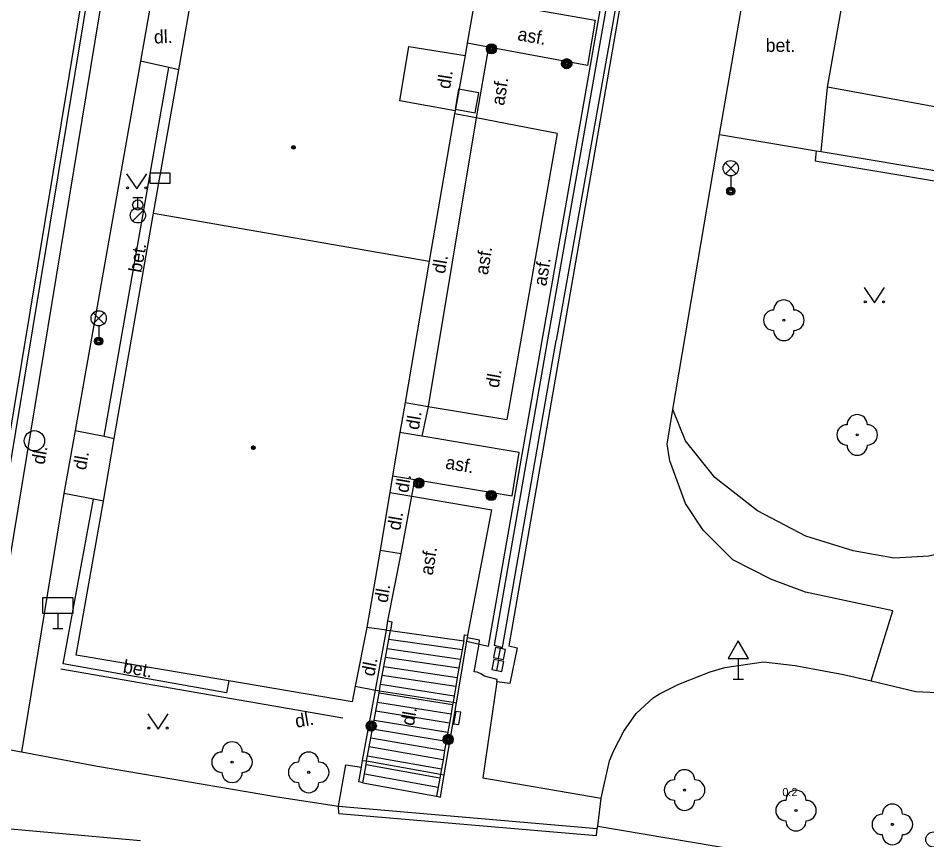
# Model space of a CAD drawing. Extents: x -596229 to -595156, y -1161237 to -1159376.
# Drawn here: x -595797.26 to -595752.56, y -1160266.89 to -1160226.47 of the extents above; entities that cross this region are included whole.
import ezdxf

# ---------------------------------------------------------------- set-up
doc = ezdxf.new("R2010")
doc.units = 0
for name, color, linetype in [('kanalizace - povrch.  znaky - skut. velikost', 7, 'Continuous'), ('Level 22', 7, 'Continuous'), ('Level 24', 7, 'Continuous'), ('Level 25', 7, 'Continuous'), ('Level 26', 7, 'Continuous'), ('Level 27', 7, 'Continuous'), ('Level 28', 7, 'Continuous'), ('Level 33', 7, 'Continuous'), ('Level 34', 7, 'Continuous'), ('Level 36', 7, 'Continuous'), ('Level 39', 7, 'Continuous'), ('silnoproud - povrch.  znaky a  RIS  skut. velikost', 7, 'Continuous'), ('Specificka linie pasportu komunikaci', 7, 'Continuous'), ('TM - budovy zdene_ betonove - NP', 7, 'Continuous'), ('TM - budovy zdene_ betonove - VP', 7, 'Continuous'), ('TM - chodniky - VP', 7, 'Continuous'), ('TM - komunikace - VP', 7, 'Continuous'), ('TM - plot drateny_ kovovy - VP', 7, 'Continuous'), ('TM - plot dreveny - NP', 7, 'Continuous'), ('TM - plot zivy neuzavreny', 7, 'Continuous'), ('TM - podezdivka plotu - VP', 7, 'Continuous'), ('TM - popis povrchu', 7, 'Continuous'), ('TM - popis zelene', 7, 'Continuous'), ('TM - rozhrani mezi zpev. plochami mezi sebou - NP', 7, 'Continuous'), ('TM - rozhrani mezi zpev. plochami mezi sebou - VP', 7, 'Continuous'), ('TM - rozhrani ploch obecne - NP', 7, 'Continuous'), ('TM - rozhrani ploch obecne - VN', 7, 'Continuous'), ('TM - rozhrani ploch obecne - VP', 7, 'Continuous'), ('TM - schody - VP', 7, 'Continuous'), ('TM - vjezd na pozemek', 7, 'Continuous')]:
    doc.layers.add(name, color=color, linetype=linetype)

msp = doc.modelspace()

# ---------------------------------------------------------------- linework, layer by layer
at = {"layer": 'kanalizace - povrch.  znaky - skut. velikost'}
for points in [[(-595756, -1160158.38), (-595756.44, -1160158.29), (-595761.06, -1160184.74), (-595765.66, -1160210.78), (-595771.23, -1160242.3)], [(-595765.19, -1160210.86), (-595770.79, -1160242.33)], [(-595771.23, -1160242.3), (-595773.85, -1160257.32), (-595773.43, -1160257.43)], [(-595773.43, -1160257.43), (-595770.79, -1160242.33)]]:
    msp.add_lwpolyline(points, dxfattribs=at)
at = {"layer": 'Level 22'}
for centre in [(-595759.6, -1160241.33), (-595755.99, -1160246.97), (-595786.74, -1160263.07), (-595782.97, -1160263.57), (-595764.48, -1160264.44), (-595759, -1160265.45), (-595754.26, -1160266.13)]:
    msp.add_circle(centre, 0.05, dxfattribs=at)
for centre, start, end in [((-595759.6, -1160240.83), 0, 180), ((-595760.1, -1160241.33), 90, 270), ((-595759.1, -1160241.33), 270, 90), ((-595759.6, -1160241.83), 180, 0), ((-595755.99, -1160246.47), 0, 180), ((-595756.49, -1160246.97), 90, 270), ((-595755.49, -1160246.97), 270, 90), ((-595755.99, -1160247.47), 180, 0), ((-595786.74, -1160262.57), 0, 180), ((-595787.24, -1160263.07), 90, 270), ((-595786.24, -1160263.07), 270, 90), ((-595782.97, -1160263.07), 0, 180), ((-595783.47, -1160263.57), 90, 270), ((-595782.47, -1160263.57), 270, 90), ((-595786.74, -1160263.57), 180, 0), ((-595764.48, -1160263.94), 0, 180), ((-595782.97, -1160264.07), 180, 0), ((-595764.98, -1160264.44), 90, 270), ((-595763.98, -1160264.44), 270, 90), ((-595759, -1160264.95), 0, 180), ((-595764.48, -1160264.94), 180, 0), ((-595759.5, -1160265.45), 90, 270), ((-595758.5, -1160265.45), 270, 90), ((-595754.26, -1160265.63), 0, 180), ((-595754.76, -1160266.13), 90, 270), ((-595753.76, -1160266.13), 270, 90), ((-595759, -1160265.95), 180, 0), ((-595754.26, -1160266.63), 180, 0)]:
    msp.add_arc(centre, 0.5, start, end, dxfattribs=at)
at = {"layer": 'Level 24'}
msp.add_lwpolyline([(-595790.788, -1160234.589), (-595789.788, -1160234.589), (-595789.788, -1160234.089), (-595790.788, -1160234.089)], close=True, dxfattribs=at)
at = {"layer": 'Level 25'}
for centre, radius in [((-595773.98, -1160227.98), 0.25), ((-595773.98, -1160227.98), 0.2), ((-595773.98, -1160227.98), 0.15), ((-595773.98, -1160227.98), 0.1), ((-595773.98, -1160227.98), 0.05), ((-595770.28, -1160228.71), 0.25), ((-595770.28, -1160228.71), 0.2), ((-595770.28, -1160228.71), 0.15), ((-595770.28, -1160228.71), 0.1), ((-595770.28, -1160228.71), 0.05), ((-595777.55, -1160249.34), 0.25), ((-595777.55, -1160249.34), 0.2), ((-595777.55, -1160249.34), 0.15), ((-595777.55, -1160249.34), 0.1), ((-595777.55, -1160249.34), 0.05), ((-595773.99, -1160249.95), 0.25), ((-595773.99, -1160249.95), 0.2), ((-595773.99, -1160249.95), 0.15), ((-595773.99, -1160249.95), 0.1), ((-595773.99, -1160249.95), 0.05), ((-595779.89, -1160261.29), 0.25), ((-595779.89, -1160261.29), 0.2), ((-595779.89, -1160261.29), 0.15), ((-595779.89, -1160261.29), 0.1), ((-595779.89, -1160261.29), 0.05), ((-595776.11, -1160261.95), 0.25), ((-595776.11, -1160261.95), 0.2), ((-595776.11, -1160261.95), 0.15), ((-595776.11, -1160261.95), 0.1), ((-595776.11, -1160261.95), 0.05)]:
    msp.add_circle(centre, radius, dxfattribs=at)
at = {"layer": 'Level 26'}
msp.add_lwpolyline([(-595774.787, -1160231.121), (-595774.609, -1160230.137), (-595775.593, -1160229.959), (-595775.771, -1160230.943)], close=True, dxfattribs=at)
at = {"layer": 'Level 27'}
for p, q in [((-595773.63, -1160257.965), (-595773.53, -1160257.475)), ((-595773.72, -1160258.565), (-595773.62, -1160258.075))]:
    msp.add_line(p, q, dxfattribs=at)
for points in [[(-595773.385, -1160258.014), (-595773.285, -1160257.524), (-595773.775, -1160257.425), (-595773.875, -1160257.915)], [(-595773.475, -1160258.615), (-595773.375, -1160258.125), (-595773.865, -1160258.025), (-595773.965, -1160258.515)]]:
    msp.add_lwpolyline(points, close=True, dxfattribs=at)
msp.add_circle((-595796.46, -1160247.26), 0.5, dxfattribs=at)
at = {"layer": 'Level 28'}
for p, q in [((-595791.62, -1160235.295), (-595791.12, -1160235.295)), ((-595791.37, -1160235.795), (-595791.37, -1160235.295)), ((-595791.628, -1160236.442), (-595791.098, -1160235.912))]:
    msp.add_line(p, q, dxfattribs=at)
for centre, radius in [((-595791.38, -1160235.66), 0.25), ((-595791.37, -1160236.17), 0.375)]:
    msp.add_circle(centre, radius, dxfattribs=at)
at = {"layer": 'Level 33'}
for p, q in [((-595762.475, -1160234.12), (-595761.945, -1160233.59)), ((-595762.475, -1160233.59), (-595761.945, -1160234.12)), ((-595762.21, -1160234.23), (-595762.21, -1160234.98)), ((-595793.565, -1160241.5), (-595793.035, -1160240.97)), ((-595793.565, -1160240.97), (-595793.035, -1160241.5)), ((-595793.3, -1160241.61), (-595793.3, -1160242.36))]:
    msp.add_line(p, q, dxfattribs=at)
for centre, radius in [((-595762.21, -1160233.855), 0.375), ((-595762.21, -1160234.98), 0.2), ((-595762.21, -1160234.98), 0.145), ((-595762.21, -1160234.98), 0.0876), ((-595793.3, -1160241.235), 0.375), ((-595793.3, -1160242.36), 0.2), ((-595793.3, -1160242.36), 0.145), ((-595793.3, -1160242.36), 0.0876), ((-595752.24, -1160266.875), 0.375)]:
    msp.add_circle(centre, radius, dxfattribs=at)
at = {"layer": 'Level 34'}
for p, q in [((-595795.31, -1160255.74), (-595795.31, -1160256.49)), ((-595795.56, -1160256.49), (-595795.06, -1160256.49)), ((-595761.84, -1160257.972), (-595761.84, -1160258.99)), ((-595762.09, -1160258.99), (-595761.59, -1160258.99))]:
    msp.add_line(p, q, dxfattribs=at)
for points in [[(-595796.06, -1160255.74), (-595794.56, -1160255.74), (-595794.56, -1160254.99), (-595796.06, -1160254.99)], [(-595762.34, -1160257.972), (-595761.34, -1160257.972), (-595761.84, -1160257.106)]]:
    msp.add_lwpolyline(points, close=True, dxfattribs=at)
at = {"layer": 'Level 36'}
for points in [[(-595791.93, -1160234.12), (-595791.43, -1160234.87), (-595790.93, -1160234.12)], [(-595755.64, -1160239.72), (-595755.14, -1160240.47), (-595754.64, -1160239.72)], [(-595790.88, -1160260.69), (-595790.38, -1160261.44), (-595789.88, -1160260.69)]]:
    msp.add_lwpolyline(points, dxfattribs=at)
for centre in [(-595791.88, -1160234.82), (-595790.981, -1160234.82), (-595755.59, -1160240.42), (-595754.691, -1160240.42), (-595790.83, -1160261.39), (-595789.931, -1160261.39)]:
    msp.add_circle(centre, 0.05, dxfattribs=at)
at = {"layer": 'Level 39'}
for centre, radius in [((-595783.72, -1160232.83), 0.09), ((-595783.72, -1160232.83), 0.0398), ((-595785.7, -1160247.6), 0.09), ((-595785.69, -1160247.6), 0.09), ((-595785.7, -1160247.6), 0.0398), ((-595785.69, -1160247.6), 0.0398)]:
    msp.add_circle(centre, radius, dxfattribs=at)
at = {"layer": 'silnoproud - povrch.  znaky a  RIS  skut. velikost'}
for points in [[(-595775.74, -1160260.57), (-595775.84, -1160261.18)], [(-595775.49, -1160260.61), (-595775.74, -1160260.57)], [(-595775.54, -1160260.91), (-595775.49, -1160260.61)], [(-595775.84, -1160261.18), (-595775.59, -1160261.22)], [(-595775.59, -1160261.22), (-595775.54, -1160260.91)]]:
    msp.add_lwpolyline(points, dxfattribs=at)
at = {"layer": 'Specificka linie pasportu komunikaci'}
for points in [[(-595779.15, -1160256.57), (-595779.07, -1160256.12)], [(-595779.07, -1160256.12), (-595778.88, -1160256.16), (-595778.95, -1160256.6)], [(-595775.34, -1160257.1), (-595775.31, -1160256.8), (-595775.14, -1160256.83)]]:
    msp.add_lwpolyline(points, dxfattribs=at)
at = {"layer": 'TM - budovy zdene_ betonove - NP'}
msp.add_lwpolyline([(-595775.76, -1160231.03), (-595778.49, -1160230.54), (-595778.05, -1160227.86), (-595775.28, -1160228.31)], dxfattribs=at)
at = {"layer": 'TM - budovy zdene_ betonove - VP'}
for points in [[(-595757.45, -1160229.87), (-595756.31, -1160223.37)], [(-595774.79, -1160225.53), (-595775.17, -1160227.7)], [(-595789.36, -1160229.01), (-595788.82, -1160225.93)], [(-595775.17, -1160227.7), (-595775.28, -1160228.31)], [(-595775.28, -1160228.31), (-595775.76, -1160231.03)], [(-595790.6, -1160236.06), (-595789.36, -1160229.01)], [(-595728.14, -1160235.24), (-595757.45, -1160229.87)], [(-595775.79, -1160231.18), (-595777.05, -1160238.43)], [(-595775.76, -1160231.03), (-595775.79, -1160231.18)], [(-595792.54, -1160247.14), (-595790.6, -1160236.06)], [(-595790.6, -1160236.06), (-595777.05, -1160238.43)], [(-595777.05, -1160238.43), (-595778.23, -1160245.37)], [(-595778.23, -1160245.37), (-595778.48, -1160246.85)], [(-595778.48, -1160246.85), (-595778.84, -1160248.98)], [(-595793.07, -1160250.23), (-595792.54, -1160247.14)], [(-595778.84, -1160248.98), (-595778.98, -1160249.8)], [(-595778.98, -1160249.8), (-595779.46, -1160252.64)], [(-595794.4, -1160257.8), (-595793.07, -1160250.23)], [(-595779.46, -1160252.64), (-595780.11, -1160256.44)], [(-595780.11, -1160256.44), (-595780.68, -1160259.33)], [(-595786.9, -1160259.07), (-595794.4, -1160257.8)], [(-595780.83, -1160260.1), (-595786.9, -1160259.07)], [(-595780.68, -1160259.33), (-595780.83, -1160260.1)]]:
    msp.add_lwpolyline(points, dxfattribs=at)
at = {"layer": 'TM - chodniky - VP'}
for points in [[(-595788.23, -1160196.41), (-595792.44, -1160221.21), (-595799.2, -1160262.19)], [(-595791.25, -1160228.58), (-595794.46, -1160246.76)], [(-595789.85, -1160228.9), (-595791.25, -1160228.58)], [(-595789.36, -1160229.01), (-595789.85, -1160228.9)], [(-595794.46, -1160246.76), (-595793.03, -1160247.04)], [(-595793.03, -1160247.04), (-595792.54, -1160247.14)], [(-595795.01, -1160249.85), (-595797.1, -1160262.56)], [(-595793.55, -1160250.14), (-595795.01, -1160249.85)], [(-595793.07, -1160250.23), (-595793.55, -1160250.14)], [(-595797.1, -1160262.56), (-595793.36, -1160263.26), (-595784.5, -1160264.77), (-595781.5, -1160265.24)], [(-595781.5, -1160265.24), (-595781.15, -1160263.2), (-595780.38, -1160263.31)], [(-595799.29, -1160266.2), (-595791.24, -1160266.92)], [(-595768.74, -1160266.21), (-595758.37, -1160267.97)]]:
    msp.add_lwpolyline(points, dxfattribs=at)
at = {"layer": 'TM - komunikace - VP'}
for points in [[(-595762.76, -1160232.2), (-595755.22, -1160188.74)], [(-595767.64, -1160225.73), (-595773.12, -1160257.35), (-595772.72, -1160257.45), (-595773.08, -1160259.2), (-595773.72, -1160259.12)], [(-595765.06, -1160245.72), (-595762.76, -1160232.2)], [(-595750.37, -1160252.45), (-595752.46, -1160252.93), (-595754.17, -1160253.04), (-595756.19, -1160252.67), (-595758.51, -1160251.95), (-595760.9, -1160250.71), (-595763, -1160249.07), (-595764.43, -1160247.27), (-595765.06, -1160245.72)], [(-595773.72, -1160259.12), (-595774.4, -1160263.84)]]:
    msp.add_lwpolyline(points, dxfattribs=at)
at = {"layer": 'TM - plot drateny_ kovovy - VP'}
msp.add_lwpolyline([(-595789.02, -1160196.28), (-595789.3, -1160196.23), (-595799.07, -1160255.2)], dxfattribs=at)
at = {"layer": 'TM - plot dreveny - NP'}
for points in [[(-595774.74, -1160231.38), (-595775.79, -1160231.18)], [(-595770.75, -1160232.14), (-595774.74, -1160231.38)], [(-595770.75, -1160232.14), (-595773.23, -1160246.22)], [(-595778.23, -1160245.37), (-595777.09, -1160245.57)], [(-595777.09, -1160245.57), (-595773.23, -1160246.22)], [(-595778.42, -1160252.81), (-595777.89, -1160249.98)], [(-595777.89, -1160249.98), (-595773.96, -1160250.65)], [(-595775.14, -1160256.83), (-595773.96, -1160250.65)], [(-595779.46, -1160252.64), (-595778.42, -1160252.81)], [(-595775.19, -1160257.12), (-595775.16, -1160256.95)], [(-595775.16, -1160256.95), (-595775.14, -1160256.83)]]:
    msp.add_lwpolyline(points, dxfattribs=at)
at = {"layer": 'TM - plot zivy neuzavreny'}
msp.add_lwpolyline([(-595795.16, -1160258.48), (-595781.29, -1160260.89)], dxfattribs=at)
at = {"layer": 'TM - podezdivka plotu - VP'}
msp.add_lwpolyline([(-595798.66, -1160254.42), (-595789.02, -1160196.28)], dxfattribs=at)
at = {"layer": 'TM - rozhrani mezi zpev. plochami mezi sebou - NP'}
for points in [[(-595773.77, -1160225.71), (-595768.88, -1160226.57), (-595769.25, -1160228.8), (-595774.13, -1160227.9)], [(-595774.13, -1160227.9), (-595775.17, -1160227.7)], [(-595774.13, -1160227.9), (-595774.74, -1160231.38)], [(-595774.74, -1160231.38), (-595777.09, -1160245.57)], [(-595777.09, -1160245.57), (-595777.4, -1160247.04)], [(-595777.4, -1160247.04), (-595778.48, -1160246.85)], [(-595772.62, -1160247.84), (-595777.4, -1160247.04)], [(-595772.96, -1160249.97), (-595772.62, -1160247.84)], [(-595778.84, -1160248.98), (-595777.75, -1160249.16)], [(-595777.75, -1160249.16), (-595772.96, -1160249.97)], [(-595778.98, -1160249.8), (-595777.89, -1160249.98)], [(-595779.07, -1160256.12), (-595778.42, -1160252.81)]]:
    msp.add_lwpolyline(points, dxfattribs=at)
at = {"layer": 'TM - rozhrani mezi zpev. plochami mezi sebou - VP'}
for points in [[(-595757.76, -1160233.03), (-595757.45, -1160229.87)], [(-595755.3, -1160259.07), (-595754.24, -1160255.63), (-595758.54, -1160254.7), (-595760.2, -1160254.08), (-595762.11, -1160253.11), (-595763.57, -1160251.66), (-595764.44, -1160250.34), (-595765.2, -1160248.24), (-595765.34, -1160247.42), (-595765.06, -1160245.72)], [(-595777.89, -1160249.98), (-595777.75, -1160249.16)], [(-595799.2, -1160262.19), (-595797.1, -1160262.56)]]:
    msp.add_lwpolyline(points, dxfattribs=at)
at = {"layer": 'TM - rozhrani ploch obecne - NP'}
for points in [[(-595779.69, -1160259.53), (-595779.49, -1160259.56)], [(-595779.49, -1160259.56), (-595775.87, -1160260.12)], [(-595775.87, -1160260.12), (-595775.7, -1160260.15)], [(-595780.32, -1160262.98), (-595780.12, -1160263.01)], [(-595780.12, -1160263.01), (-595776.49, -1160263.66)], [(-595776.49, -1160263.66), (-595776.3, -1160263.69)]]:
    msp.add_lwpolyline(points, dxfattribs=at)
at = {"layer": 'TM - rozhrani ploch obecne - VN'}
for points in [[(-595774.13, -1160257.36), (-595753.55, -1160140.19)], [(-595775.19, -1160257.12), (-595774.59, -1160257.26)], [(-595774.59, -1160257.26), (-595774.13, -1160257.36)]]:
    msp.add_lwpolyline(points, dxfattribs=at)
at = {"layer": 'TM - rozhrani ploch obecne - VP'}
for points in [[(-595790.71, -1160225.5), (-595791.25, -1160228.58)], [(-595793.03, -1160247.04), (-595789.85, -1160228.9)], [(-595762.76, -1160232.2), (-595758, -1160232.99)], [(-595758, -1160232.99), (-595758.06, -1160233.49)], [(-595758, -1160232.99), (-595757.76, -1160233.03)], [(-595757.76, -1160233.03), (-595745.11, -1160235.14)], [(-595758.06, -1160233.49), (-595745.53, -1160235.58)], [(-595794.46, -1160246.76), (-595795.01, -1160249.85)], [(-595786.9, -1160259.07), (-595787.02, -1160259.66), (-595795.05, -1160258.23), (-595793.55, -1160250.14)], [(-595779.15, -1160256.57), (-595780.11, -1160256.44)], [(-595779.69, -1160259.53), (-595779.15, -1160256.57)], [(-595779.49, -1160259.56), (-595779.43, -1160259.24), (-595779.35, -1160258.8), (-595779.27, -1160258.36), (-595779.19, -1160257.92), (-595779.11, -1160257.48), (-595779.03, -1160257.04), (-595778.95, -1160256.6)], [(-595779.15, -1160256.57), (-595778.95, -1160256.6)], [(-595778.95, -1160256.6), (-595775.34, -1160257.1)], [(-595775.34, -1160257.1), (-595775.42, -1160257.55), (-595775.5, -1160258), (-595775.58, -1160258.45), (-595775.66, -1160258.9), (-595775.74, -1160259.35), (-595775.81, -1160259.8), (-595775.87, -1160260.12)], [(-595775.7, -1160260.15), (-595775.19, -1160257.12)], [(-595774.59, -1160257.26), (-595774.56, -1160257.07), (-595775.16, -1160256.95)], [(-595774.68, -1160258.65), (-595774.83, -1160258.62), (-595774.59, -1160257.26)], [(-595768.18, -1160263.01), (-595767.96, -1160262.5), (-595767.47, -1160261.55), (-595766.86, -1160260.67), (-595766.02, -1160259.91), (-595765.72, -1160259.71), (-595764.76, -1160259.23), (-595763.23, -1160258.62), (-595762.5, -1160258.41), (-595760.6, -1160258.13), (-595759.04, -1160258.31), (-595756.66, -1160258.76)], [(-595773.72, -1160259.12), (-595773.7, -1160259.01), (-595774.32, -1160258.84), (-595774.51, -1160258.72), (-595774.68, -1160258.65)], [(-595756.66, -1160258.76), (-595755.3, -1160259.07)], [(-595755.3, -1160259.07), (-595753.11, -1160259.59)], [(-595780.32, -1160262.98), (-595779.69, -1160259.53)], [(-595780.12, -1160263.01), (-595780.07, -1160262.76), (-595779.99, -1160262.32), (-595779.91, -1160261.88), (-595779.83, -1160261.44), (-595779.75, -1160261), (-595779.67, -1160260.56), (-595779.59, -1160260.12), (-595779.51, -1160259.68), (-595779.49, -1160259.56)], [(-595753.11, -1160259.59), (-595751.4, -1160259.67), (-595749.61, -1160259.45)], [(-595775.87, -1160260.12), (-595775.89, -1160260.25), (-595775.97, -1160260.7), (-595776.05, -1160261.15), (-595776.13, -1160261.6), (-595776.21, -1160262.05), (-595776.29, -1160262.5), (-595776.36, -1160262.95), (-595776.44, -1160263.4), (-595776.49, -1160263.66)], [(-595776.3, -1160263.69), (-595775.7, -1160260.15)], [(-595780.38, -1160263.31), (-595780.32, -1160262.98)], [(-595780.51, -1160264.04), (-595780.38, -1160263.31)], [(-595780.31, -1160264.08), (-595780.23, -1160263.64), (-595780.15, -1160263.2), (-595780.12, -1160263.01)], [(-595768.58, -1160264.84), (-595768.18, -1160263.01)], [(-595776.49, -1160263.66), (-595776.52, -1160263.85), (-595776.6, -1160264.3), (-595776.68, -1160264.75)], [(-595776.48, -1160264.79), (-595776.3, -1160263.69)], [(-595774.4, -1160263.84), (-595768.58, -1160264.84)], [(-595780.31, -1160264.08), (-595780.51, -1160264.04)], [(-595780.31, -1160264.08), (-595776.68, -1160264.75)], [(-595776.68, -1160264.75), (-595776.48, -1160264.79)], [(-595768.74, -1160266.21), (-595768.58, -1160264.84)], [(-595781.5, -1160265.24), (-595768.78, -1160266.34)], [(-595781.49, -1160265.6), (-595781.5, -1160265.24)], [(-595781.49, -1160265.6), (-595768.81, -1160266.67)], [(-595768.81, -1160266.67), (-595768.78, -1160266.34)], [(-595768.78, -1160266.34), (-595768.74, -1160266.21)]]:
    msp.add_lwpolyline(points, dxfattribs=at)
at = {"layer": 'TM - schody - VP'}
for points in [[(-595775.42, -1160257.55), (-595779.03, -1160257.04)], [(-595779.11, -1160257.48), (-595775.5, -1160258)], [(-595775.58, -1160258.45), (-595779.19, -1160257.92)], [(-595779.27, -1160258.36), (-595775.66, -1160258.9)], [(-595775.74, -1160259.35), (-595779.35, -1160258.8)], [(-595779.43, -1160259.24), (-595775.81, -1160259.8)], [(-595775.89, -1160260.25), (-595779.51, -1160259.68)], [(-595779.59, -1160260.12), (-595775.97, -1160260.7)], [(-595776.05, -1160261.15), (-595779.67, -1160260.56)], [(-595779.75, -1160261), (-595776.13, -1160261.6)], [(-595776.21, -1160262.05), (-595779.83, -1160261.44)], [(-595779.91, -1160261.88), (-595776.29, -1160262.5)], [(-595776.36, -1160262.95), (-595779.99, -1160262.32)], [(-595780.07, -1160262.76), (-595776.44, -1160263.4)], [(-595776.52, -1160263.85), (-595780.15, -1160263.2)], [(-595780.23, -1160263.64), (-595776.6, -1160264.3)]]:
    msp.add_lwpolyline(points, dxfattribs=at)
at = {"layer": 'TM - vjezd na pozemek'}
msp.add_lwpolyline([(-595780.68, -1160259.33), (-595779.69, -1160259.53)], dxfattribs=at)

# ---------------------------------------------------------------- texts
at = {"layer": 'TM - popis povrchu'}
for s, rotation, p in [('dl.', 2.32, (-595790.57, -1160227.72)), ('asf.', 350, (-595772.73, -1160227.55)), ('dl.', 81, (-595776.02, -1160229.98)), ('asf.', 81, (-595773.36, -1160230.8)), ('bet.', 80.0569, (-595791.2, -1160239.02)), ('asf.', 81, (-595774.16, -1160239.13)), ('dl.', 80.4122, (-595776.27, -1160239.07)), ('asf.', 81, (-595771.28, -1160239.68)), ('dl.', 80.0106, (-595773.63, -1160244.69)), ('dl.', 80.4122, (-595777.56, -1160246.75)), ('dl.', 80, (-595795.97, -1160248.46)), ('dl.', 80, (-595793.93, -1160248.73)), ('asf.', 350, (-595776.28, -1160248.62)), ('dl.', 80.3112, (-595778.08, -1160249.85)), ('dl.', 80.4258, (-595778.47, -1160251.7)), ('asf.', 81, (-595776.87, -1160253.9)), ('dl.', 80.4258, (-595779.1, -1160255.26)), ('bet.', 349.9025, (-595792.14, -1160258.66)), ('dl.', 78.8427, (-595779.75, -1160258.88)), ('dl.', 10, (-595783.58, -1160261.38)), ('dl.', 80, (-595777.8, -1160261.31))]:
    msp.add_text(s, height=0.65, rotation=rotation, dxfattribs=at).set_placement(p)
msp.add_text('bet.', height=0.65, dxfattribs=at).set_placement((-595760.49, -1160228.13))
at = {"layer": 'TM - popis zelene'}
msp.add_text('0.2', height=0.4, dxfattribs=at).set_placement((-595759.67, -1160264.74))

doc.saveas('drawing.dxf')
